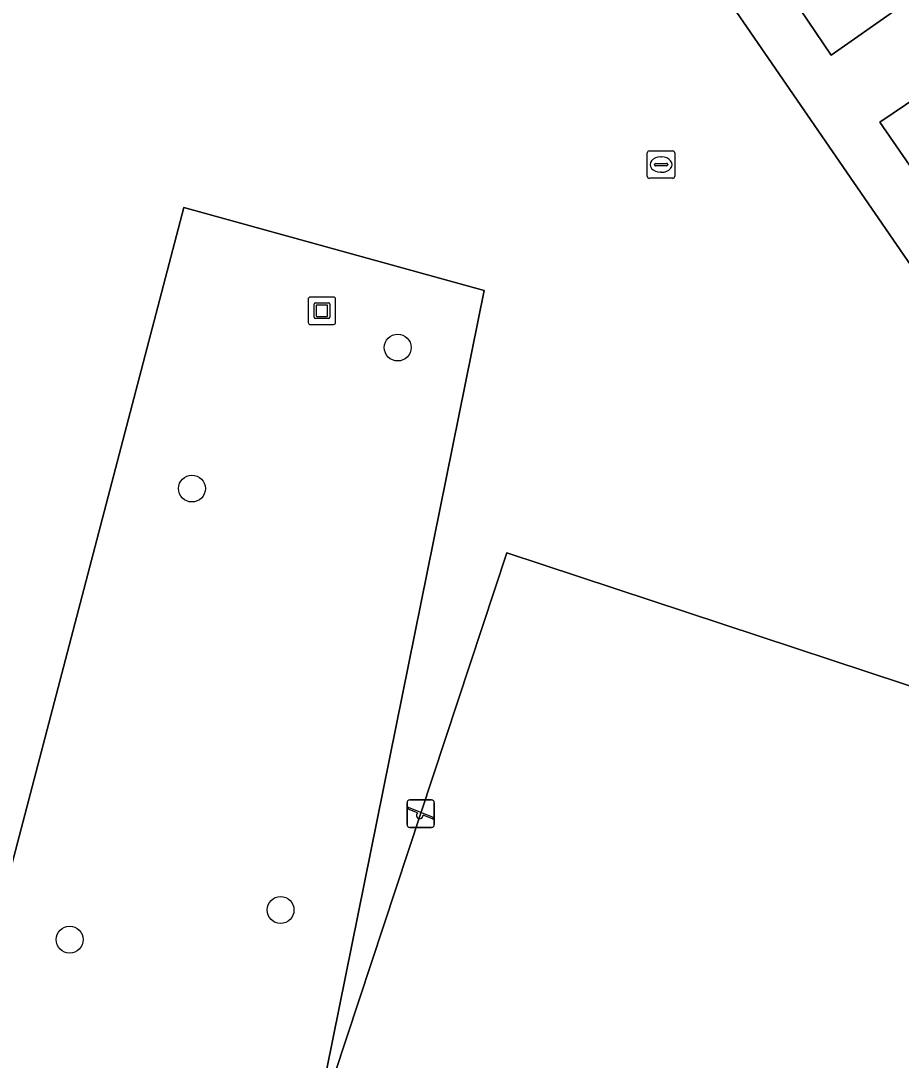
# Model space of a CAD drawing. Extents: x 159888 to 160761, y 384031 to 384750.
# Drawn here: x 160267.05 to 160299.11, y 384220.6 to 384258.44 of the extents above; entities that cross this region are included whole.
import ezdxf

# ---------------------------------------------------------------- set-up
doc = ezdxf.new("R2010")
doc.units = 0
for name, color, linetype in [('IMGEO_Berm_groen', 7, 'Continuous'), ('IMGEO_Boom', 7, 'Continuous'), ('IMGEO_Brandkraan', 7, 'Continuous'), ('IMGEO_Groenvoorziening', 7, 'Continuous'), ('IMGEO_Kunstobject', 7, 'Continuous'), ('IMGEO_Speelvoorziening', 7, 'Continuous'), ('IMGEO_Voetpad_halfverhard', 7, 'Continuous')]:
    doc.layers.add(name, color=color, linetype=linetype)

msp = doc.modelspace()

# ---------------------------------------------------------------- linework, layer by layer
at = {"layer": 'IMGEO_Berm_groen'}
for points in [[(160276.01, 384295.023), (160275.464, 384293.165), (160274.352, 384289.384), (160282.072, 384278.341), (160283.369, 384279.235), (160285.073, 384276.775), (160283.792, 384275.881), (160287.579, 384270.463), (160296.559, 384257.184), (160298.946, 384258.862), (160300.173, 384259.725), (160296.74, 384264.74)], [(160301.925, 384257.178), (160300.682, 384256.338), (160298.331, 384254.75), (160299.41, 384253.179), (160300.709, 384254.051), (160302.408, 384251.61), (160301.105, 384250.714), (160315.208, 384230.198), (160316.479, 384231.06), (160318.21, 384228.593), (160316.915, 384227.715), (160324.548, 384216.611), (160326.88, 384218.258), (160328.105, 384219.124)]]:
    msp.add_lwpolyline(points, close=True, dxfattribs=at)
at = {"layer": 'IMGEO_Boom'}
for centre in [(160280.776, 384246.543), (160273.281, 384241.411), (160276.508, 384226.072), (160268.829, 384224.993)]:
    msp.add_circle(centre, 0.489, dxfattribs=at)
at = {"layer": 'IMGEO_Brandkraan'}
for p, q in [((160289.863, 384252.775), (160289.863, 384253.627)), ((160289.938, 384253.701), (160290.79, 384253.701)), ((160290.864, 384253.627), (160290.864, 384252.775)), ((160290.122, 384253.195), (160290.122, 384253.207)), ((160290.165, 384253.244), (160290.563, 384253.244)), ((160290.351, 384253.481), (160290.376, 384253.481)), ((160290.606, 384253.207), (160290.606, 384253.195)), ((160290.56, 384253.158), (160290.162, 384253.158)), ((160290.374, 384252.921), (160290.349, 384252.921)), ((160290.79, 384252.701), (160289.938, 384252.701))]:
    msp.add_line(p, q, dxfattribs=at)
for points in [[(160289.863, 384252.775), (160289.863, 384253.627)], [(160289.938, 384253.701), (160290.79, 384253.701)], [(160290.864, 384253.627), (160290.864, 384252.775)], [(160290.79, 384252.701), (160289.938, 384252.701)]]:
    msp.add_lwpolyline(points, dxfattribs=at)
for centre, radius, start, end in [((160289.94, 384253.625), 0.0765, 91.552, 178.448), ((160289.94, 384253.625), 0.0765, 91.552, 178.448), ((160290.788, 384253.625), 0.0765, 1.552, 88.448), ((160290.788, 384253.625), 0.0765, 1.552, 88.448), ((160290.162, 384253.204), 0.0403, 85.8775, 175.7526), ((160290.159, 384253.194), 0.0366, 178.938, 274.7102), ((160290.563, 384253.201), 0.043, 264.8664, 352.4533), ((160290.567, 384253.206), 0.0386, 1.7309, 96.639), ((160289.94, 384252.777), 0.0765, 181.552, 268.448), ((160289.94, 384252.777), 0.0765, 181.552, 268.448), ((160290.788, 384252.777), 0.0765, 271.552, 358.448), ((160290.788, 384252.777), 0.0765, 271.552, 358.448)]:
    msp.add_arc(centre, radius, start, end, dxfattribs=at)
for centre, major_axis, ratio, start_param, end_param in [((160290.35, 384253.201), (-0.387, 0.002), 0.722429, 4.712389, 7.853982), ((160290.375, 384253.201), (-0.39, 0.002), 0.717154, 1.570796, 4.712389)]:
    msp.add_ellipse(centre, major_axis=major_axis, ratio=ratio, start_param=start_param, end_param=end_param, dxfattribs=at)
at = {"layer": 'IMGEO_Groenvoorziening'}
for points in [[(160301.515, 384208.394), (160308.685, 384232.517), (160309.437, 384235.048), (160275.61, 384284.187), (160274.025, 384281.844), (160271.381, 384278.577), (160255.667, 384223.782), (160255.56, 384217.979), (160263.614, 384215.908), (160272.986, 384251.64), (160283.919, 384248.623), (160276.578, 384212.303), (160300.955, 384206.508)], [(160276.578, 384212.303), (160283.919, 384248.623), (160272.986, 384251.64), (160263.614, 384215.908), (160263.485, 384215.415)], [(160307.09, 384231.693), (160284.75, 384239.074), (160278.476, 384220.084), (160300.816, 384212.703)], [(160300.816, 384212.703), (160278.476, 384220.084), (160284.75, 384239.074), (160307.09, 384231.693)]]:
    msp.add_lwpolyline(points, close=True, dxfattribs=at)
at = {"layer": 'IMGEO_Kunstobject'}
for p, q in [((160277.513, 384248.296), (160277.513, 384247.455)), ((160277.513, 384248.296), (160277.513, 384247.455)), ((160278.429, 384248.38), (160277.588, 384248.38)), ((160278.429, 384248.38), (160277.588, 384248.38)), ((160278.513, 384247.464), (160278.513, 384248.305)), ((160278.513, 384247.464), (160278.513, 384248.305)), ((160277.727, 384247.644), (160277.727, 384248.118)), ((160277.777, 384248.168), (160278.251, 384248.168)), ((160277.807, 384248.068), (160277.807, 384247.694)), ((160278.201, 384248.088), (160277.827, 384248.088)), ((160278.221, 384247.694), (160278.221, 384248.068)), ((160278.301, 384248.118), (160278.301, 384247.644)), ((160278.251, 384247.594), (160277.777, 384247.594)), ((160277.827, 384247.674), (160278.201, 384247.674)), ((160277.597, 384247.38), (160278.438, 384247.38)), ((160277.597, 384247.38), (160278.438, 384247.38))]:
    msp.add_line(p, q, dxfattribs=at)
for centre, radius, start, end in [((160277.591, 384248.302), 0.0779, 92.4484, 184.2845), ((160277.591, 384248.302), 0.0779, 92.4484, 184.2845), ((160278.435, 384248.302), 0.0779, 2.4484, 94.2845), ((160278.435, 384248.302), 0.0779, 2.4484, 94.2845), ((160277.777, 384248.118), 0.05, 90, 180), ((160277.827, 384248.068), 0.02, 90, 180), ((160278.201, 384248.068), 0.02, 360, 90), ((160278.251, 384248.118), 0.05, 360, 90), ((160277.777, 384247.644), 0.05, 180, 270), ((160277.827, 384247.694), 0.02, 180, 270), ((160278.201, 384247.694), 0.02, 270, 0), ((160278.251, 384247.644), 0.05, 270, 0), ((160277.591, 384247.458), 0.0779, 182.4484, 274.2845), ((160277.591, 384247.458), 0.0779, 182.4484, 274.2845), ((160278.435, 384247.458), 0.0779, 272.4484, 4.2845), ((160278.435, 384247.458), 0.0779, 272.4484, 4.2845)]:
    msp.add_arc(centre, radius, start, end, dxfattribs=at)
at = {"layer": 'IMGEO_Speelvoorziening'}
for p, q in [((160281.116, 384229.177), (160281.116, 384229.977)), ((160281.116, 384229.977), (160281.116, 384229.177)), ((160281.499, 384229.605), (160281.16, 384229.742)), ((160281.185, 384229.802), (160282.061, 384229.449)), ((160281.216, 384230.077), (160282.006, 384230.077)), ((160282.006, 384230.077), (160281.216, 384230.077)), ((160282.106, 384229.977), (160282.106, 384229.177)), ((160282.106, 384229.177), (160282.106, 384229.977)), ((160282.037, 384229.389), (160281.697, 384229.526)), ((160282.006, 384229.077), (160281.216, 384229.077)), ((160281.216, 384229.077), (160282.006, 384229.077))]:
    msp.add_line(p, q, dxfattribs=at)
for centre, radius, start, end in [((160281.216, 384229.977), 0.1, 90, 180), ((160281.216, 384229.977), 0.1, 90, 180), ((160281.173, 384229.772), 0.0327, 68.078, 248.078), ((160282.006, 384229.977), 0.1, 0, 90), ((160282.006, 384229.977), 0.1, 360, 90), ((160281.578, 384229.515), 0.12, 130.9928, 5.1632), ((160282.049, 384229.419), 0.0327, 248.078, 68.078), ((160281.216, 384229.177), 0.1, 180, 270), ((160281.216, 384229.177), 0.1, 180, 270), ((160282.006, 384229.177), 0.1, 270, 0), ((160282.006, 384229.177), 0.1, 270, 0)]:
    msp.add_arc(centre, radius, start, end, dxfattribs=at)
at = {"layer": 'IMGEO_Voetpad_halfverhard'}
for points in [[(160275.61, 384284.187), (160309.437, 384235.048), (160322.893, 384215.5), (160324.548, 384216.611), (160316.915, 384227.715), (160315.208, 384230.198), (160301.105, 384250.714), (160299.41, 384253.179), (160298.331, 384254.75), (160300.682, 384256.338), (160301.925, 384257.178), (160300.173, 384259.725)], [(160298.946, 384258.862), (160296.559, 384257.184), (160287.579, 384270.463)]]:
    msp.add_lwpolyline(points, dxfattribs=at)

doc.saveas('drawing.dxf')
